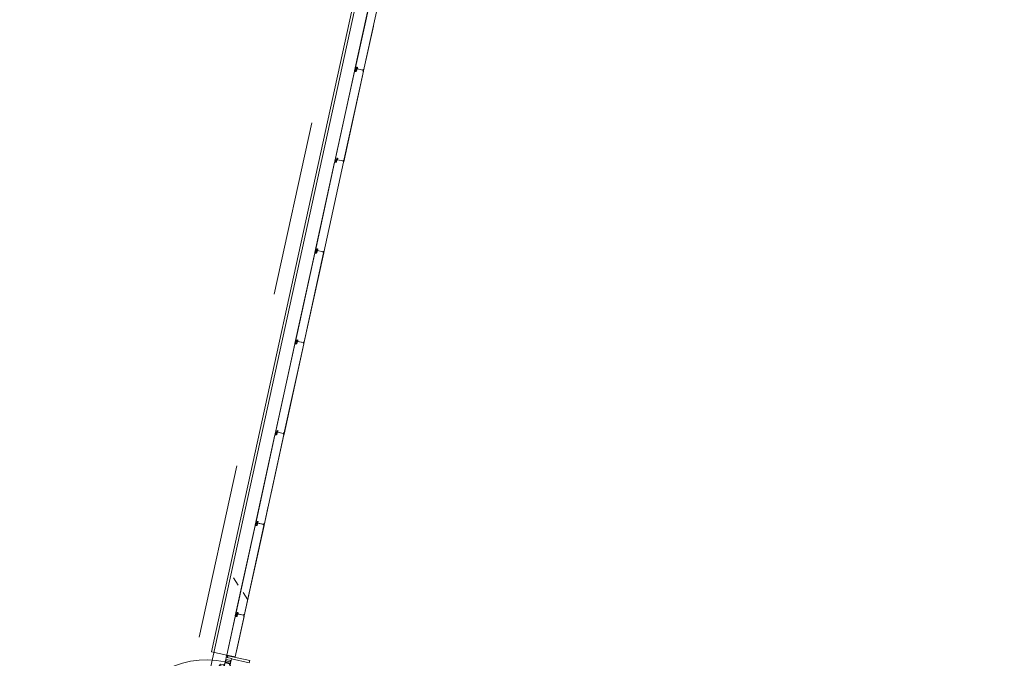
# Model space of a CAD drawing. Header units: metres. Extents: x 233012 to 233264, y 553571 to 554014.
# Tile 275 of 313: x 233092.7 to 233103.92, y 553984.52 to 553991.8. Entities that reach past the tile are written whole.
import ezdxf

# ---------------------------------------------------------------- set-up
doc = ezdxf.new("R2010")
doc.units = ezdxf.units.M
for name, pattern in [('Dash', [0.00635, 0.003175, -0.003175]), ('NLCS-HIDDEN', [4, 2, -2]), ('Overhead', [0.003969, 0.002381, -0.001587])]:
    doc.linetypes.add(name, pattern=pattern)
for name, color, linetype, lineweight in [('A-FLOROVM', 252, 'Overhead', 5), ('A-N---NPP', 251, 'NLCS-HIDDEN', 9), ('A-NA23_vloer', 252, 'Continuous', 0), ('A-NL$1A_detailuitwerking', 252, 'Continuous', 5), ('A-NL$1B_3D-modellen_algemeen', 252, 'Continuous', 5), ('A-NL$1B_3D-modellen_algemeen-drsn', 252, 'Continuous', 5), ('A-NL30_deursparing', 252, 'Continuous', 5), ('A-NL30_wandopeningen', 252, 'Continuous', 5)]:
    doc.layers.add(name, color=color, linetype=linetype, lineweight=lineweight)

# ---------------------------------------------------------------- blocks, each defined once
blk = doc.blocks.new('NLRS_41_GM_WPB_waterslag_gen_mie - waterslag-5560439-01_Situatie')
at = {"layer": 'A-NL$1B_3D-modellen_algemeen'}
for q in [(12.118, -0.099), (-12.396, -0.279)]:
    blk.add_line((12.118, -0.279), q, dxfattribs=at)
blk = doc.blocks.new('NLRS_31_WI_UN_samenstelling aluminium A1 deur-SH_gen_mie - voorbeeld 3_gen zwart-V741-01_Situatie')
at = {"layer": 'A-NL$1A_detailuitwerking'}
for q in [(-0.497, 0.994), (0.497, 0)]:
    blk.add_line((-0.497, 0), q, dxfattribs=at)
blk.add_arc((-0.497, 0), 0.994, 0, 90, dxfattribs=at)
at = {"layer": 'A-NL30_deursparing'}
for p, q in [((-0.403, 0), (-0.497, 0)), ((-0.497, 0), (-0.497, -0.004)), ((-0.403, 0), (-0.403, -0.004)), ((-0.403, -0.004), (-0.403, 0)), ((0.339, 0.045), (0.342, 0.058)), ((0.437, 0.045), (0.339, 0.045)), ((0.342, 0.058), (0.437, 0.058)), ((0.403, 0), (0.403, -0.004)), ((0.403, 0), (0.497, 0)), ((0.403, -0.004), (0.403, 0)), ((0.469, 0.005), (0.432, 0.005)), ((0.432, 0.005), (0.432, 0)), ((0.437, 0.058), (0.458, 0.048)), ((0.437, 0.045), (0.439, 0.045)), ((0.44, 0.005), (0.442, 0.04)), ((0.458, 0.048), (0.46, 0.005)), ((0.469, 0), (0.469, 0.005)), ((0.497, 0), (0.497, -0.004)), ((-0.523, -0.056), (-0.523, -0.062)), ((-0.51, -0.056), (-0.523, -0.056)), ((-0.51, -0.056), (-0.523, -0.056)), ((-0.523, -0.056), (-0.523, -0.062)), ((-0.523, -0.062), (-0.48, -0.062)), ((-0.51, -0.004), (-0.51, -0.056)), ((-0.494, -0.004), (-0.51, -0.004)), ((-0.485, -0.004), (-0.497, -0.004)), ((-0.497, -0.004), (-0.485, -0.004)), ((-0.494, -0.058), (-0.494, -0.004)), ((-0.482, -0.058), (-0.494, -0.058)), ((-0.48, -0.058), (-0.494, -0.058)), ((-0.485, -0.004), (-0.485, -0.054)), ((-0.485, -0.054), (-0.475, -0.054)), ((-0.482, -0.058), (-0.48, -0.058)), ((-0.48, -0.062), (-0.48, -0.058)), ((-0.475, -0.054), (-0.475, -0.062)), ((-0.475, -0.062), (-0.425, -0.062)), ((-0.403, -0.004), (-0.425, -0.004)), ((-0.425, -0.004), (-0.403, -0.004)), ((-0.425, -0.062), (-0.425, -0.004)), ((-0.405, -0.037), (-0.424, -0.037)), ((-0.424, -0.037), (-0.424, -0.062)), ((-0.424, -0.062), (-0.405, -0.062)), ((0.418, -0.007), (-0.418, -0.007)), ((-0.418, -0.007), (-0.418, -0.031)), ((-0.418, -0.031), (0.418, -0.031)), ((-0.405, -0.062), (-0.405, -0.037)), ((0.342, -0.12), (0.339, -0.107)), ((0.339, -0.107), (0.437, -0.107)), ((0.403, -0.004), (0.425, -0.004)), ((0.425, -0.004), (0.403, -0.004)), ((0.405, -0.037), (0.425, -0.037)), ((0.405, -0.062), (0.405, -0.037)), ((0.425, -0.062), (0.405, -0.062)), ((0.418, -0.031), (0.418, -0.007)), ((0.425, -0.062), (0.425, -0.004)), ((0.425, -0.037), (0.425, -0.062)), ((0.475, -0.062), (0.425, -0.062)), ((0.432, -0.062), (0.432, -0.067)), ((0.432, -0.067), (0.469, -0.067)), ((0.439, -0.107), (0.437, -0.107)), ((0.458, -0.11), (0.437, -0.12)), ((0.442, -0.102), (0.44, -0.067)), ((0.46, -0.067), (0.458, -0.11)), ((0.469, -0.067), (0.469, -0.062)), ((0.475, -0.054), (0.475, -0.062)), ((0.485, -0.054), (0.475, -0.054)), ((0.482, -0.058), (0.48, -0.058)), ((0.48, -0.058), (0.495, -0.058)), ((0.48, -0.062), (0.48, -0.058)), ((0.524, -0.062), (0.48, -0.062)), ((0.482, -0.058), (0.495, -0.058)), ((0.485, -0.004), (0.497, -0.004)), ((0.485, -0.004), (0.485, -0.054)), ((0.497, -0.004), (0.485, -0.004)), ((0.495, -0.004), (0.51, -0.004)), ((0.495, -0.058), (0.495, -0.004)), ((0.51, -0.004), (0.51, -0.056)), ((0.51, -0.056), (0.524, -0.056)), ((0.51, -0.056), (0.524, -0.056)), ((0.524, -0.056), (0.524, -0.062)), ((0.524, -0.056), (0.524, -0.062)), ((0.437, -0.12), (0.342, -0.12))]:
    blk.add_line(p, q, dxfattribs=at)
at = {"layer": 'A-NL30_deursparing', "flags": 128}
for points in [[(0.442, 0.04), (0.441, 0.042), (0.44, 0.043), (0.439, 0.045), (0.437, 0.045)], [(0.44, 0.043), (0.441, 0.042), (0.442, 0.04)], [(0.437, -0.107), (0.439, -0.107), (0.44, -0.105), (0.441, -0.104), (0.442, -0.102)], [(0.442, -0.102), (0.441, -0.104), (0.44, -0.105)]]:
    blk.add_lwpolyline(points, dxfattribs=at)
at = {"layer": 'A-NL30_wandopeningen'}
for p, q in [((-0.502, 0), (-0.57, 0)), ((-0.57, 0), (-0.57, -0.01)), ((-0.529, 0), (0.529, 0)), ((-0.502, 0), (-0.502, -0.004)), ((-0.502, -0.004), (-0.502, 0)), ((0.403, 0), (-0.403, 0)), ((0.443, 0), (0.49, 0)), ((0.502, 0), (0.502, -0.004)), ((0.502, 0), (0.57, 0)), ((0.502, -0.004), (0.502, 0)), ((0.57, 0), (0.57, -0.01)), ((-0.57, -0.01), (-0.548, -0.01)), ((-0.548, -0.01), (-0.548, -0.062)), ((-0.548, -0.062), (-0.524, -0.062)), ((0.529, -0.062), (-0.529, -0.062)), ((-0.502, -0.004), (-0.524, -0.004)), ((-0.524, -0.062), (-0.524, -0.004)), ((-0.524, -0.004), (-0.502, -0.004)), ((0.502, -0.004), (0.525, -0.004)), ((0.525, -0.004), (0.502, -0.004)), ((0.525, -0.062), (0.525, -0.004)), ((0.548, -0.062), (0.525, -0.062)), ((0.548, -0.01), (0.548, -0.062)), ((0.57, -0.01), (0.548, -0.01))]:
    blk.add_line(p, q, dxfattribs=at)
at = {"layer": 'A-NL30_wandopeningen', "linetype": 'Dash'}
for p, q in [((0.405, -0.062), (-0.405, -0.062)), ((0.483, -0.062), (0.512, -0.062))]:
    blk.add_line(p, q, dxfattribs=at)
blk = doc.blocks.new('NLRS_21_GM_UN_spouwlat_gen_mie - stelkozijn multiplex_gen_bxh25x245-V939-01_Situatie')
at = {"layer": 'A-NL$1B_3D-modellen_algemeen-drsn'}
for p, q in [((233095.075, 553984.546), (233095.071, 553984.525)), ((233095.324, 553984.492), (233095.075, 553984.546)), ((233095.116, 553984.512), (233095.319, 553984.467)), ((233095.319, 553984.467), (233095.324, 553984.492))]:
    blk.add_line(p, q, dxfattribs=at)

msp = doc.modelspace()

# ---------------------------------------------------------------- linework, layer by layer
at = {"layer": 'A-FLOROVM'}
msp.add_line((233095.302, 553985.182), (233095.111, 553985.48), dxfattribs=at)
at = {"layer": 'A-N---NPP', "flags": 128}
msp.add_lwpolyline([(233208.526, 553888.618), (233228.609, 553980.395), (233099.954, 554008.548), (233025.404, 553667.867), (233154.055, 553639.689), (233189.361, 553801.036), (233206.475, 553797.378), (233225.622, 553884.877)], close=True, dxfattribs=at)
at = {"layer": 'A-NA23_vloer', "flags": 128}
msp.add_lwpolyline([(233189.73, 553676.511), (233188.662, 553671.627), (233028.961, 553706.574), (233096.334, 554014.459), (233264.258, 553977.712), (233263.934, 553967.325), (233258.935, 553967.43), (233259.131, 553973.716), (233100.149, 554008.505), (233034.914, 553710.389), (233189.73, 553676.511)], dxfattribs=at)
at = {"layer": 'A-NL$1B_3D-modellen_algemeen-drsn'}
for p, q in [((233096.744, 553992.243), (233096.519, 553991.214)), ((233096.745, 553992.239), (233096.521, 553991.218)), ((233096.62, 553991.213), (233096.846, 553992.244)), ((233096.621, 553991.213), (233096.733, 553991.723)), ((233096.541, 553991.252), (233096.538, 553991.235)), ((233096.539, 553991.234), (233096.542, 553991.252)), ((233096.542, 553991.246), (233096.54, 553991.236)), ((233096.541, 553991.235), (233096.543, 553991.246)), ((233096.613, 553991.222), (233096.549, 553991.236)), ((233096.552, 553991.25), (233096.55, 553991.237)), ((233096.551, 553991.237), (233096.553, 553991.25)), ((233096.551, 553991.235), (233096.612, 553991.222)), ((233096.518, 553991.208), (233096.293, 553990.178)), ((233096.294, 553990.182), (233096.518, 553991.204)), ((233096.619, 553991.208), (233096.394, 553990.177)), ((233096.395, 553990.177), (233096.62, 553991.208)), ((233096.537, 553991.208), (233096.518, 553991.208)), ((233096.521, 553991.207), (233096.537, 553991.207)), ((233096.53, 553991.213), (233096.533, 553991.229)), ((233096.531, 553991.212), (233096.534, 553991.229)), ((233096.544, 553991.229), (233096.54, 553991.21)), ((233096.545, 553991.229), (233096.541, 553991.21)), ((233096.618, 553991.226), (233096.618, 553991.213)), ((233096.619, 553991.213), (233096.619, 553991.225)), ((233096.291, 553990.172), (233096.066, 553989.143)), ((233096.291, 553990.168), (233096.068, 553989.147)), ((233096.167, 553989.142), (233096.393, 553990.173)), ((233096.168, 553989.142), (233096.394, 553990.173)), ((233096.311, 553990.173), (233096.291, 553990.172)), ((233096.311, 553990.172), (233096.295, 553990.171)), ((233096.303, 553990.177), (233096.307, 553990.194)), ((233096.304, 553990.177), (233096.308, 553990.193)), ((233096.311, 553990.199), (233096.315, 553990.216)), ((233096.312, 553990.199), (233096.316, 553990.216)), ((233096.315, 553990.211), (233096.313, 553990.2)), ((233096.317, 553990.193), (233096.313, 553990.175)), ((233096.314, 553990.2), (233096.316, 553990.211)), ((233096.314, 553990.174), (233096.318, 553990.193)), ((233096.386, 553990.186), (233096.323, 553990.2)), ((233096.325, 553990.214), (233096.324, 553990.201)), ((233096.325, 553990.201), (233096.326, 553990.214)), ((233096.325, 553990.2), (233096.385, 553990.186)), ((233096.391, 553990.19), (233096.391, 553990.178)), ((233096.392, 553990.19), (233096.392, 553990.178)), ((233096.065, 553989.137), (233095.839, 553988.107)), ((233095.841, 553988.111), (233096.065, 553989.133)), ((233095.94, 553988.106), (233096.166, 553989.137)), ((233095.941, 553988.106), (233096.167, 553989.137)), ((233096.084, 553989.137), (233096.065, 553989.137)), ((233096.068, 553989.136), (233096.084, 553989.136)), ((233096.077, 553989.142), (233096.08, 553989.158)), ((233096.078, 553989.141), (233096.081, 553989.158)), ((233096.085, 553989.163), (233096.089, 553989.181)), ((233096.088, 553989.181), (233096.085, 553989.164)), ((233096.089, 553989.175), (233096.086, 553989.165)), ((233096.091, 553989.158), (233096.086, 553989.139)), ((233096.09, 553989.175), (233096.087, 553989.164)), ((233096.091, 553989.158), (233096.087, 553989.139)), ((233096.16, 553989.151), (233096.096, 553989.165)), ((233096.099, 553989.179), (233096.097, 553989.166)), ((233096.1, 553989.179), (233096.098, 553989.166)), ((233096.098, 553989.164), (233096.159, 553989.151)), ((233096.165, 553989.155), (233096.165, 553989.142)), ((233096.166, 553989.155), (233096.166, 553989.142)), ((233095.838, 553988.101), (233095.613, 553987.072)), ((233095.838, 553988.097), (233095.615, 553987.076)), ((233095.94, 553988.102), (233095.714, 553987.071)), ((233095.715, 553987.071), (233095.94, 553988.102)), ((233095.857, 553988.102), (233095.838, 553988.101)), ((233095.857, 553988.101), (233095.842, 553988.1)), ((233095.854, 553988.123), (233095.85, 553988.106)), ((233095.851, 553988.106), (233095.855, 553988.122)), ((233095.862, 553988.145), (233095.858, 553988.128)), ((233095.859, 553988.128), (233095.863, 553988.145)), ((233095.862, 553988.14), (233095.86, 553988.129)), ((233095.864, 553988.122), (233095.86, 553988.104)), ((233095.863, 553988.14), (233095.861, 553988.129)), ((233095.865, 553988.122), (233095.861, 553988.103)), ((233095.872, 553988.143), (233095.87, 553988.131)), ((233095.933, 553988.115), (233095.87, 553988.129)), ((233095.871, 553988.13), (233095.873, 553988.143)), ((233095.872, 553988.129), (233095.932, 553988.115)), ((233095.938, 553988.119), (233095.938, 553988.107)), ((233095.939, 553988.107), (233095.939, 553988.119)), ((233095.627, 553987.087), (233095.623, 553987.071)), ((233095.624, 553987.07), (233095.628, 553987.087)), ((233095.635, 553987.11), (233095.631, 553987.093)), ((233095.632, 553987.092), (233095.636, 553987.11)), ((233095.636, 553987.104), (233095.633, 553987.094)), ((233095.637, 553987.087), (233095.633, 553987.068)), ((233095.637, 553987.104), (233095.634, 553987.093)), ((233095.638, 553987.087), (233095.634, 553987.068)), ((233095.706, 553987.08), (233095.643, 553987.094)), ((233095.645, 553987.108), (233095.644, 553987.095)), ((233095.645, 553987.095), (233095.646, 553987.108)), ((233095.645, 553987.093), (233095.705, 553987.08)), ((233095.712, 553987.084), (233095.711, 553987.071)), ((233095.713, 553987.084), (233095.712, 553987.071)), ((233095.611, 553987.066), (233095.386, 553986.036)), ((233095.388, 553986.04), (233095.612, 553987.062)), ((233095.487, 553986.035), (233095.713, 553987.067)), ((233095.568, 553986.399), (233095.714, 553987.066)), ((233095.631, 553987.066), (233095.611, 553987.066)), ((233095.615, 553987.065), (233095.631, 553987.065)), ((233095.488, 553986.035), (233095.536, 553986.252)), ((233095.405, 553986.057), (233095.408, 553986.074)), ((233095.406, 553986.057), (233095.409, 553986.074)), ((233095.419, 553986.072), (233095.417, 553986.06)), ((233095.42, 553986.072), (233095.418, 553986.059)), ((233095.385, 553986.03), (233095.16, 553985.001)), ((233095.161, 553985.005), (233095.385, 553986.026)), ((233095.261, 553985), (233095.486, 553986.031)), ((233095.262, 553985), (233095.487, 553986.031)), ((233095.404, 553986.031), (233095.385, 553986.03)), ((233095.388, 553986.029), (233095.404, 553986.03)), ((233095.397, 553986.035), (233095.4, 553986.052)), ((233095.398, 553986.035), (233095.401, 553986.051)), ((233095.409, 553986.069), (233095.407, 553986.058)), ((233095.411, 553986.051), (233095.407, 553986.033)), ((233095.408, 553986.058), (233095.41, 553986.069)), ((233095.412, 553986.051), (233095.408, 553986.032)), ((233095.48, 553986.044), (233095.416, 553986.058)), ((233095.419, 553986.058), (233095.479, 553986.045)), ((233095.485, 553986.048), (233095.485, 553986.036)), ((233095.486, 553986.036), (233095.486, 553986.048)), ((233095.158, 553984.995), (233095.062, 553984.554)), ((233095.063, 553984.554), (233095.158, 553984.991)), ((233095.178, 553984.995), (233095.158, 553984.995)), ((233095.159, 553984.533), (233095.26, 553984.996)), ((233095.178, 553984.994), (233095.162, 553984.994)), ((233095.17, 553985), (233095.174, 553985.016)), ((233095.171, 553984.999), (233095.175, 553985.016)), ((233095.174, 553984.598), (233095.261, 553984.995)), ((233095.182, 553985.039), (233095.178, 553985.022)), ((233095.179, 553985.021), (233095.183, 553985.039)), ((233095.182, 553985.033), (233095.18, 553985.023)), ((233095.184, 553985.016), (233095.18, 553984.997)), ((233095.183, 553985.033), (233095.181, 553985.022)), ((233095.181, 553984.997), (233095.185, 553985.016)), ((233095.253, 553985.009), (233095.19, 553985.023)), ((233095.192, 553985.037), (233095.191, 553985.024)), ((233095.192, 553985.024), (233095.193, 553985.037)), ((233095.192, 553985.022), (233095.252, 553985.009)), ((233095.258, 553985.013), (233095.258, 553985)), ((233095.259, 553985), (233095.259, 553985.013)), ((233095.063, 553984.554), (233095.159, 553984.533))]:
    msp.add_line(p, q, dxfattribs=at)
for centre, major_axis, ratio, start_param, end_param in [((233096.537, 553991.228), (0.00188, -0.00295), 1, 3.371735, 3.930592), ((233096.537, 553991.228), (-0.00016, -0.0035), 1, 3.985195, 4.544052), ((233096.537, 553991.228), (0.00108, -0.00225), 1, 3.490623, 4.04948), ((233096.536, 553991.235), (0.00189, -0.00113), 1, 6.046079, 6.604935), ((233096.536, 553991.235), (0.00144, -0.00166), 1, 0.083893, 0.64275), ((233096.536, 553991.235), (0.00315, -0.00056), 1, 5.686243, 6.2451), ((233096.543, 553991.235), (0.00316, 0.00052), 1, 2.764345, 4.299093), ((233096.543, 553991.235), (0.00218, 0.00029), 1, 2.796726, 4.331349), ((233096.543, 553991.235), (0.0022, -0.00005), 1, 2.951707, 4.48633), ((233096.545, 553991.251), (0.00116, 0.0033), 1, 0.122489, 1.693286), ((233096.545, 553991.251), (0.00116, 0.0033), 1, 0.122489, 1.693286), ((233096.545, 553991.251), (0.00192, 0.0016), 1, 0.662909, 2.233706), ((233096.545, 553991.246), (0.00306, 0.00094), 1, 1.055608, 2.626404), ((233096.541, 553991.229), (0.00138, 0.00322), 1, 4.902642, 6.438001), ((233096.541, 553991.229), (0.00212, -0.00278), 1, 0.704419, 2.239778), ((233096.541, 553991.229), (-0.0004, -0.00247), 1, 1.517566, 3.052924), ((233096.545, 553991.246), (0.00219, 0.00023), 1, 1.249046, 2.819842), ((233096.545, 553991.246), (0.00219, 0.00023), 1, 1.249046, 2.819842), ((233096.547, 553991.245), (0.00246, -0.00204), 1, 0.564994, 2.048524), ((233096.547, 553991.245), (0.00131, 0.00177), 1, 5.221733, 6.705263), ((233096.547, 553991.245), (0.00072, 0.00208), 1, 4.916898, 6.400428), ((233096.551, 553991.237), (0.00077, 0.00341), 1, 1.664264, 2.402198), ((233096.551, 553991.237), (0.0035, -0.00012), 1, 3.048082, 3.786017), ((233096.551, 553991.237), (0.00199, 0.00152), 1, 2.360264, 3.114134), ((233096.549, 553991.25), (-0.00014, -0.0035), 1, 1.481303, 2.964833), ((233096.549, 553991.25), (0.00145, 0.00319), 1, 5.011082, 6.494612), ((233096.549, 553991.25), (0.00137, 0.00209), 1, 5.162977, 6.646507), ((233096.552, 553991.237), (0.00061, -0.00153), 1, 4.202447, 5.685977), ((233096.552, 553991.237), (0.000586, -0.000281), 1, 3.460683, 4.944212), ((233096.552, 553991.237), (0.000142, -0.000634), 1, 4.363322, 5.846852), ((233096.522, 553991.203), (0.00298, 0.00267), 1, 0.931354, 2.19532), ((233096.522, 553991.203), (0.00203, -0.00344), 1, 2.699863, 3.963829), ((233096.525, 553991.217), (0.0042, 0.00007), 1, 2.909966, 4.217373), ((233096.525, 553991.217), (0.00345, -0.0024), 1, 3.534291, 4.841698), ((233096.528, 553991.213), (0.00151, -0.00282), 1, 5.313654, 7.14784), ((233096.528, 553991.213), (0.0017, -0.0014), 1, 4.924274, 6.758459), ((233096.528, 553991.213), (0.00081, -0.00205), 1, 5.42827, 7.262456), ((233096.537, 553991.211), (0.00225, 0.00108), 1, 4.29038, 5.620278), ((233096.537, 553991.211), (0.00143, -0.0032), 1, 5.888446, 7.218344), ((233096.537, 553991.211), (0.00275, 0.00217), 1, 4.069193, 5.39909), ((233096.612, 553991.223), (0.000794, -0.000608), 1, 5.150418, 6.721214), ((233096.613, 553991.223), (0.000884, -0.000467), 1, 4.982599, 6.553395), ((233096.616, 553991.226), (0.00069, 0.00186), 1, 0.040866, 1.709453), ((233096.617, 553991.213), (0.0027, -0.0013), 1, 2.472128, 4.943664), ((233096.617, 553991.213), (0.00299, -0.00023), 1, 2.099436, 4.570971), ((233096.616, 553991.225), (0.00031, 0.00126), 1, 4.933576, 7.877773), ((233096.617, 553991.213), (0.00199, -0.00017), 1, 2.107302, 4.578591), ((233096.616, 553991.226), (0.00045, -0.00195), 1, 1.326327, 2.798059), ((233096.616, 553991.225), (0.000034, -0.000291), 1, 1.43767, 4.381867), ((233096.616, 553991.225), (0.000102, -0.000275), 1, 1.198998, 4.143195), ((233096.616, 553991.216), (0.000994, -0.000113), 1, 5.278694, 6.377924), ((233096.62, 553991.213), (0.00164, 0.00075), 1, 2.825219, 5.469697), ((233096.62, 553991.213), (0.000791, -0.000117), 1, 3.465414, 5.959476), ((233096.62, 553991.213), (0.000584, 0.000547), 1, 2.566065, 5.060127), ((233096.618, 553991.209), (0.00145, 0.00138), 1, 5.307534, 6.87833), ((233096.618, 553991.209), (0.000016, -0.001), 1, 1.338972, 2.909768), ((233096.618, 553991.209), (0.000016, -0.001), 1, 1.338972, 2.909768), ((233096.295, 553990.167), (0.00298, 0.00267), 1, 0.931354, 2.19532), ((233096.295, 553990.167), (0.00203, -0.00344), 1, 2.699863, 3.963829), ((233096.298, 553990.181), (0.0042, 0.00007), 1, 2.909966, 4.217373), ((233096.298, 553990.181), (0.00345, -0.0024), 1, 3.534291, 4.841698), ((233096.301, 553990.178), (0.00151, -0.00282), 1, 5.313654, 7.14784), ((233096.301, 553990.178), (0.0017, -0.0014), 1, 4.924274, 6.758459), ((233096.301, 553990.178), (0.00081, -0.00205), 1, 5.42827, 7.262456), ((233096.31, 553990.193), (0.00188, -0.00295), 1, 3.371735, 3.930592), ((233096.31, 553990.193), (-0.00016, -0.0035), 1, 3.985195, 4.544052), ((233096.31, 553990.193), (0.00108, -0.00225), 1, 3.490623, 4.04948), ((233096.309, 553990.2), (0.00315, -0.00056), 1, 5.686243, 6.2451), ((233096.309, 553990.2), (0.00189, -0.00113), 1, 6.046079, 6.604935), ((233096.309, 553990.2), (0.00144, -0.00166), 1, 0.083893, 0.64275), ((233096.311, 553990.175), (0.00225, 0.00108), 1, 4.29038, 5.620278), ((233096.311, 553990.175), (0.00143, -0.0032), 1, 5.888446, 7.218344), ((233096.311, 553990.175), (0.00275, 0.00217), 1, 4.069193, 5.39909), ((233096.316, 553990.199), (0.00316, 0.00052), 1, 2.764345, 4.299093), ((233096.316, 553990.199), (0.00218, 0.00029), 1, 2.796726, 4.331349), ((233096.316, 553990.199), (0.0022, -0.00005), 1, 2.951707, 4.48633), ((233096.318, 553990.216), (0.00116, 0.0033), 1, 0.122489, 1.693286), ((233096.318, 553990.216), (0.00116, 0.0033), 1, 0.122489, 1.693286), ((233096.318, 553990.21), (0.00306, 0.00094), 1, 1.055608, 2.626404), ((233096.315, 553990.194), (-0.0004, -0.00247), 1, 1.517566, 3.052924), ((233096.318, 553990.216), (0.00192, 0.0016), 1, 0.662909, 2.233706), ((233096.318, 553990.21), (0.00219, 0.00023), 1, 1.249046, 2.819842), ((233096.318, 553990.21), (0.00219, 0.00023), 1, 1.249046, 2.819842), ((233096.315, 553990.194), (0.00138, 0.00322), 1, 4.902642, 6.438001), ((233096.315, 553990.194), (0.00212, -0.00278), 1, 0.704419, 2.239778), ((233096.32, 553990.21), (0.00246, -0.00204), 1, 0.564994, 2.048524), ((233096.32, 553990.21), (0.00131, 0.00177), 1, 5.221733, 6.705263), ((233096.32, 553990.21), (0.00072, 0.00208), 1, 4.916898, 6.400428), ((233096.325, 553990.202), (0.00077, 0.00341), 1, 1.664264, 2.402198), ((233096.325, 553990.202), (0.0035, -0.00012), 1, 3.048082, 3.786017), ((233096.325, 553990.202), (0.00199, 0.00152), 1, 2.360264, 3.114134), ((233096.323, 553990.215), (0.00137, 0.00209), 1, 5.162977, 6.646507), ((233096.325, 553990.201), (0.00061, -0.00153), 1, 4.202447, 5.685977), ((233096.323, 553990.215), (-0.00014, -0.0035), 1, 1.481303, 2.964833), ((233096.323, 553990.215), (0.00145, 0.00319), 1, 5.011082, 6.494612), ((233096.325, 553990.201), (0.000586, -0.000281), 1, 3.460683, 4.944212), ((233096.325, 553990.201), (0.000142, -0.000634), 1, 4.363322, 5.846852), ((233096.385, 553990.187), (0.000794, -0.000608), 1, 5.150418, 6.721214), ((233096.386, 553990.187), (0.000884, -0.000467), 1, 4.982599, 6.553395), ((233096.389, 553990.19), (0.00069, 0.00186), 1, 0.040866, 1.709453), ((233096.389, 553990.19), (0.00031, 0.00126), 1, 4.933576, 7.877773), ((233096.391, 553990.177), (0.0027, -0.0013), 1, 2.472128, 4.943664), ((233096.391, 553990.177), (0.00299, -0.00023), 1, 2.099436, 4.570971), ((233096.389, 553990.19), (0.000034, -0.000291), 1, 1.43767, 4.381867), ((233096.389, 553990.19), (0.000102, -0.000275), 1, 1.198998, 4.143195), ((233096.391, 553990.177), (0.00199, -0.00017), 1, 2.107302, 4.578591), ((233096.389, 553990.19), (0.00045, -0.00195), 1, 1.326327, 2.798059), ((233096.39, 553990.18), (0.000994, -0.000113), 1, 5.278694, 6.377924), ((233096.393, 553990.178), (0.00164, 0.00075), 1, 2.825219, 5.469697), ((233096.393, 553990.178), (0.000791, -0.000117), 1, 3.465414, 5.959476), ((233096.393, 553990.178), (0.000584, 0.000547), 1, 2.566065, 5.060127), ((233096.392, 553990.173), (0.00145, 0.00138), 1, 5.307534, 6.87833), ((233096.392, 553990.173), (0.000016, -0.001), 1, 1.338972, 2.909768), ((233096.392, 553990.173), (0.000016, -0.001), 1, 1.338972, 2.909768), ((233096.069, 553989.132), (0.00298, 0.00267), 1, 0.931354, 2.19532), ((233096.069, 553989.132), (0.00203, -0.00344), 1, 2.699863, 3.963829), ((233096.072, 553989.146), (0.0042, 0.00007), 1, 2.909966, 4.217373), ((233096.072, 553989.146), (0.00345, -0.0024), 1, 3.534291, 4.841698), ((233096.074, 553989.142), (0.0017, -0.0014), 1, 4.924274, 6.758459), ((233096.074, 553989.142), (0.00081, -0.00205), 1, 5.42827, 7.262456), ((233096.074, 553989.142), (0.00151, -0.00282), 1, 5.313654, 7.14784), ((233096.084, 553989.157), (0.00188, -0.00295), 1, 3.371735, 3.930592), ((233096.084, 553989.157), (-0.00016, -0.0035), 1, 3.985195, 4.544052), ((233096.084, 553989.157), (0.00108, -0.00225), 1, 3.490623, 4.04948), ((233096.082, 553989.164), (0.00189, -0.00113), 1, 6.046079, 6.604935), ((233096.082, 553989.164), (0.00144, -0.00166), 1, 0.083893, 0.64275), ((233096.084, 553989.14), (0.00225, 0.00108), 1, 4.29038, 5.620278), ((233096.084, 553989.14), (0.00143, -0.0032), 1, 5.888446, 7.218344), ((233096.084, 553989.14), (0.00275, 0.00217), 1, 4.069193, 5.39909), ((233096.082, 553989.164), (0.00315, -0.00056), 1, 5.686243, 6.2451), ((233096.089, 553989.164), (0.00316, 0.00052), 1, 2.764345, 4.299093), ((233096.089, 553989.164), (0.00218, 0.00029), 1, 2.796726, 4.331349), ((233096.089, 553989.164), (0.0022, -0.00005), 1, 2.951707, 4.48633), ((233096.092, 553989.18), (0.00116, 0.0033), 1, 0.122489, 1.693286), ((233096.092, 553989.18), (0.00116, 0.0033), 1, 0.122489, 1.693286), ((233096.092, 553989.18), (0.00192, 0.0016), 1, 0.662909, 2.233706), ((233096.092, 553989.175), (0.00306, 0.00094), 1, 1.055608, 2.626404), ((233096.088, 553989.158), (0.00138, 0.00322), 1, 4.902642, 6.438001), ((233096.088, 553989.158), (0.00212, -0.00278), 1, 0.704419, 2.239778), ((233096.088, 553989.158), (-0.0004, -0.00247), 1, 1.517566, 3.052924), ((233096.092, 553989.175), (0.00219, 0.00023), 1, 1.249046, 2.819842), ((233096.092, 553989.175), (0.00219, 0.00023), 1, 1.249046, 2.819842), ((233096.094, 553989.174), (0.00246, -0.00204), 1, 0.564994, 2.048524), ((233096.094, 553989.174), (0.00131, 0.00177), 1, 5.221733, 6.705263), ((233096.094, 553989.174), (0.00072, 0.00208), 1, 4.916898, 6.400428), ((233096.098, 553989.166), (0.00077, 0.00341), 1, 1.664264, 2.402198), ((233096.098, 553989.166), (0.0035, -0.00012), 1, 3.048082, 3.786017), ((233096.098, 553989.166), (0.00199, 0.00152), 1, 2.360264, 3.114134), ((233096.096, 553989.179), (-0.00014, -0.0035), 1, 1.481303, 2.964833), ((233096.096, 553989.179), (0.00145, 0.00319), 1, 5.011082, 6.494612), ((233096.096, 553989.179), (0.00137, 0.00209), 1, 5.162977, 6.646507), ((233096.099, 553989.166), (0.00061, -0.00153), 1, 4.202447, 5.685977), ((233096.099, 553989.166), (0.000586, -0.000281), 1, 3.460683, 4.944212), ((233096.099, 553989.166), (0.000142, -0.000634), 1, 4.363322, 5.846852), ((233096.159, 553989.152), (0.000794, -0.000608), 1, 5.150418, 6.721214), ((233096.162, 553989.155), (0.00069, 0.00186), 1, 0.040866, 1.709453), ((233096.16, 553989.152), (0.000884, -0.000467), 1, 4.982599, 6.553395), ((233096.164, 553989.142), (0.0027, -0.0013), 1, 2.472128, 4.943664), ((233096.164, 553989.142), (0.00299, -0.00023), 1, 2.099436, 4.570971), ((233096.163, 553989.154), (0.00031, 0.00126), 1, 4.933576, 7.877773), ((233096.164, 553989.142), (0.00199, -0.00017), 1, 2.107302, 4.578591), ((233096.163, 553989.155), (0.00045, -0.00195), 1, 1.326327, 2.798059), ((233096.163, 553989.154), (0.000034, -0.000291), 1, 1.43767, 4.381867), ((233096.163, 553989.154), (0.000102, -0.000275), 1, 1.198998, 4.143195), ((233096.163, 553989.145), (0.000994, -0.000113), 1, 5.278694, 6.377924), ((233096.166, 553989.142), (0.00164, 0.00075), 1, 2.825219, 5.469697), ((233096.165, 553989.138), (0.000016, -0.001), 1, 1.338972, 2.909768), ((233096.165, 553989.138), (0.000016, -0.001), 1, 1.338972, 2.909768), ((233096.166, 553989.142), (0.000791, -0.000117), 1, 3.465414, 5.959476), ((233096.166, 553989.142), (0.000584, 0.000547), 1, 2.566065, 5.060127), ((233096.165, 553989.138), (0.00145, 0.00138), 1, 5.307534, 6.87833), ((233095.842, 553988.096), (0.00298, 0.00267), 1, 0.931354, 2.19532), ((233095.842, 553988.096), (0.00203, -0.00344), 1, 2.699863, 3.963829), ((233095.845, 553988.11), (0.0042, 0.00007), 1, 2.909966, 4.217373), ((233095.845, 553988.11), (0.00345, -0.0024), 1, 3.534291, 4.841698), ((233095.848, 553988.107), (0.00151, -0.00282), 1, 5.313654, 7.14784), ((233095.848, 553988.107), (0.0017, -0.0014), 1, 4.924274, 6.758459), ((233095.848, 553988.107), (0.00081, -0.00205), 1, 5.42827, 7.262456), ((233095.857, 553988.122), (0.00188, -0.00295), 1, 3.371735, 3.930592), ((233095.857, 553988.122), (-0.00016, -0.0035), 1, 3.985195, 4.544052), ((233095.857, 553988.122), (0.00108, -0.00225), 1, 3.490623, 4.04948), ((233095.856, 553988.129), (0.00189, -0.00113), 1, 6.046079, 6.604935), ((233095.856, 553988.129), (0.00144, -0.00166), 1, 0.083893, 0.64275), ((233095.857, 553988.104), (0.00225, 0.00108), 1, 4.29038, 5.620278), ((233095.857, 553988.104), (0.00143, -0.0032), 1, 5.888446, 7.218344), ((233095.857, 553988.104), (0.00275, 0.00217), 1, 4.069193, 5.39909), ((233095.856, 553988.129), (0.00315, -0.00056), 1, 5.686243, 6.2451), ((233095.863, 553988.128), (0.00316, 0.00052), 1, 2.764345, 4.299093), ((233095.863, 553988.128), (0.00218, 0.00029), 1, 2.796726, 4.331349), ((233095.863, 553988.128), (0.0022, -0.00005), 1, 2.951707, 4.48633), ((233095.865, 553988.145), (0.00116, 0.0033), 1, 0.122489, 1.693286), ((233095.865, 553988.145), (0.00116, 0.0033), 1, 0.122489, 1.693286), ((233095.865, 553988.139), (0.00306, 0.00094), 1, 1.055608, 2.626404), ((233095.861, 553988.123), (0.00138, 0.00322), 1, 4.902642, 6.438001), ((233095.861, 553988.123), (0.00212, -0.00278), 1, 0.704419, 2.239778), ((233095.861, 553988.123), (-0.0004, -0.00247), 1, 1.517566, 3.052924), ((233095.865, 553988.145), (0.00192, 0.0016), 1, 0.662909, 2.233706), ((233095.865, 553988.139), (0.00219, 0.00023), 1, 1.249046, 2.819842), ((233095.865, 553988.139), (0.00219, 0.00023), 1, 1.249046, 2.819842), ((233095.867, 553988.139), (0.00131, 0.00177), 1, 5.221733, 6.705263), ((233095.867, 553988.139), (0.00072, 0.00208), 1, 4.916898, 6.400428), ((233095.867, 553988.139), (0.00246, -0.00204), 1, 0.564994, 2.048524), ((233095.872, 553988.131), (0.00077, 0.00341), 1, 1.664264, 2.402198), ((233095.872, 553988.131), (0.0035, -0.00012), 1, 3.048082, 3.786017), ((233095.872, 553988.131), (0.00199, 0.00152), 1, 2.360264, 3.114134), ((233095.87, 553988.144), (-0.00014, -0.0035), 1, 1.481303, 2.964833), ((233095.87, 553988.144), (0.00145, 0.00319), 1, 5.011082, 6.494612), ((233095.87, 553988.144), (0.00137, 0.00209), 1, 5.162977, 6.646507), ((233095.872, 553988.13), (0.00061, -0.00153), 1, 4.202447, 5.685977), ((233095.872, 553988.13), (0.000586, -0.000281), 1, 3.460683, 4.944212), ((233095.872, 553988.13), (0.000142, -0.000634), 1, 4.363322, 5.846852), ((233095.932, 553988.116), (0.000794, -0.000608), 1, 5.150418, 6.721214), ((233095.933, 553988.116), (0.000884, -0.000467), 1, 4.982599, 6.553395), ((233095.936, 553988.119), (0.00069, 0.00186), 1, 0.040866, 1.709453), ((233095.936, 553988.119), (0.00031, 0.00126), 1, 4.933576, 7.877773), ((233095.938, 553988.107), (0.0027, -0.0013), 1, 2.472128, 4.943664), ((233095.938, 553988.107), (0.00299, -0.00023), 1, 2.099436, 4.570971), ((233095.936, 553988.119), (0.00045, -0.00195), 1, 1.326327, 2.798059), ((233095.936, 553988.119), (0.000034, -0.000291), 1, 1.43767, 4.381867), ((233095.936, 553988.119), (0.000102, -0.000275), 1, 1.198998, 4.143195), ((233095.938, 553988.107), (0.00199, -0.00017), 1, 2.107302, 4.578591), ((233095.936, 553988.109), (0.000994, -0.000113), 1, 5.278694, 6.377924), ((233095.94, 553988.107), (0.00164, 0.00075), 1, 2.825219, 5.469697), ((233095.94, 553988.107), (0.000791, -0.000117), 1, 3.465414, 5.959476), ((233095.94, 553988.107), (0.000584, 0.000547), 1, 2.566065, 5.060127), ((233095.939, 553988.102), (0.00145, 0.00138), 1, 5.307534, 6.87833), ((233095.939, 553988.102), (0.000016, -0.001), 1, 1.338972, 2.909768), ((233095.939, 553988.102), (0.000016, -0.001), 1, 1.338972, 2.909768), ((233095.63, 553987.086), (0.00188, -0.00295), 1, 3.371735, 3.930592), ((233095.63, 553987.086), (-0.00016, -0.0035), 1, 3.985195, 4.544052), ((233095.63, 553987.086), (0.00108, -0.00225), 1, 3.490623, 4.04948), ((233095.629, 553987.093), (0.00189, -0.00113), 1, 6.046079, 6.604935), ((233095.629, 553987.093), (0.00144, -0.00166), 1, 0.083893, 0.64275), ((233095.629, 553987.093), (0.00315, -0.00056), 1, 5.686243, 6.2451), ((233095.636, 553987.093), (0.00316, 0.00052), 1, 2.764345, 4.299093), ((233095.636, 553987.093), (0.00218, 0.00029), 1, 2.796726, 4.331349), ((233095.636, 553987.093), (0.0022, -0.00005), 1, 2.951707, 4.48633), ((233095.638, 553987.109), (0.00116, 0.0033), 1, 0.122489, 1.693286), ((233095.638, 553987.109), (0.00116, 0.0033), 1, 0.122489, 1.693286), ((233095.638, 553987.109), (0.00192, 0.0016), 1, 0.662909, 2.233706), ((233095.639, 553987.104), (0.00306, 0.00094), 1, 1.055608, 2.626404), ((233095.635, 553987.087), (0.00138, 0.00322), 1, 4.902642, 6.438001), ((233095.635, 553987.087), (0.00212, -0.00278), 1, 0.704419, 2.239778), ((233095.635, 553987.087), (-0.0004, -0.00247), 1, 1.517566, 3.052924), ((233095.639, 553987.104), (0.00219, 0.00023), 1, 1.249046, 2.819842), ((233095.639, 553987.104), (0.00219, 0.00023), 1, 1.249046, 2.819842), ((233095.64, 553987.103), (0.00131, 0.00177), 1, 5.221733, 6.705263), ((233095.64, 553987.103), (0.00246, -0.00204), 1, 0.564994, 2.048524), ((233095.64, 553987.103), (0.00072, 0.00208), 1, 4.916898, 6.400428), ((233095.645, 553987.095), (0.00077, 0.00341), 1, 1.664264, 2.402198), ((233095.645, 553987.095), (0.0035, -0.00012), 1, 3.048082, 3.786017), ((233095.645, 553987.095), (0.00199, 0.00152), 1, 2.360264, 3.114134), ((233095.643, 553987.108), (0.00137, 0.00209), 1, 5.162977, 6.646507), ((233095.643, 553987.108), (-0.00014, -0.0035), 1, 1.481303, 2.964833), ((233095.643, 553987.108), (0.00145, 0.00319), 1, 5.011082, 6.494612), ((233095.645, 553987.095), (0.00061, -0.00153), 1, 4.202447, 5.685977), ((233095.645, 553987.095), (0.000586, -0.000281), 1, 3.460683, 4.944212), ((233095.645, 553987.095), (0.000142, -0.000634), 1, 4.363322, 5.846852), ((233095.706, 553987.081), (0.000794, -0.000608), 1, 5.150418, 6.721214), ((233095.707, 553987.081), (0.000884, -0.000467), 1, 4.982599, 6.553395), ((233095.709, 553987.084), (0.00069, 0.00186), 1, 0.040866, 1.709453), ((233095.71, 553987.083), (0.00031, 0.00126), 1, 4.933576, 7.877773), ((233095.71, 553987.083), (0.000034, -0.000291), 1, 1.43767, 4.381867), ((233095.71, 553987.083), (0.000102, -0.000275), 1, 1.198998, 4.143195), ((233095.71, 553987.084), (0.00045, -0.00195), 1, 1.326327, 2.798059), ((233095.615, 553987.061), (0.00298, 0.00267), 1, 0.931354, 2.19532), ((233095.615, 553987.061), (0.00203, -0.00344), 1, 2.699863, 3.963829), ((233095.619, 553987.075), (0.0042, 0.00007), 1, 2.909966, 4.217373), ((233095.619, 553987.075), (0.00345, -0.0024), 1, 3.534291, 4.841698), ((233095.621, 553987.071), (0.0017, -0.0014), 1, 4.924274, 6.758459), ((233095.621, 553987.071), (0.00081, -0.00205), 1, 5.42827, 7.262456), ((233095.621, 553987.071), (0.00151, -0.00282), 1, 5.313654, 7.14784), ((233095.631, 553987.069), (0.00225, 0.00108), 1, 4.29038, 5.620278), ((233095.631, 553987.069), (0.00143, -0.0032), 1, 5.888446, 7.218344), ((233095.631, 553987.069), (0.00275, 0.00217), 1, 4.069193, 5.39909), ((233095.711, 553987.071), (0.0027, -0.0013), 1, 2.472128, 4.943664), ((233095.711, 553987.071), (0.00299, -0.00023), 1, 2.099436, 4.570971), ((233095.711, 553987.071), (0.00199, -0.00017), 1, 2.107302, 4.578591), ((233095.71, 553987.074), (0.000994, -0.000113), 1, 5.278694, 6.377924), ((233095.713, 553987.071), (0.00164, 0.00075), 1, 2.825219, 5.469697), ((233095.713, 553987.071), (0.000791, -0.000117), 1, 3.465414, 5.959476), ((233095.713, 553987.071), (0.000584, 0.000547), 1, 2.566065, 5.060127), ((233095.712, 553987.067), (0.00145, 0.00138), 1, 5.307534, 6.87833), ((233095.712, 553987.067), (0.000016, -0.001), 1, 1.338972, 2.909768), ((233095.712, 553987.067), (0.000016, -0.001), 1, 1.338972, 2.909768), ((233095.412, 553986.074), (0.00116, 0.0033), 1, 0.122489, 1.693286), ((233095.412, 553986.074), (0.00116, 0.0033), 1, 0.122489, 1.693286), ((233095.412, 553986.074), (0.00192, 0.0016), 1, 0.662909, 2.233706), ((233095.412, 553986.068), (0.00306, 0.00094), 1, 1.055608, 2.626404), ((233095.412, 553986.068), (0.00219, 0.00023), 1, 1.249046, 2.819842), ((233095.412, 553986.068), (0.00219, 0.00023), 1, 1.249046, 2.819842), ((233095.414, 553986.068), (0.00246, -0.00204), 1, 0.564994, 2.048524), ((233095.414, 553986.068), (0.00131, 0.00177), 1, 5.221733, 6.705263), ((233095.414, 553986.068), (0.00072, 0.00208), 1, 4.916898, 6.400428), ((233095.416, 553986.073), (-0.00014, -0.0035), 1, 1.481303, 2.964833), ((233095.416, 553986.073), (0.00145, 0.00319), 1, 5.011082, 6.494612), ((233095.416, 553986.073), (0.00137, 0.00209), 1, 5.162977, 6.646507), ((233095.389, 553986.025), (0.00298, 0.00267), 1, 0.931354, 2.19532), ((233095.389, 553986.025), (0.00203, -0.00344), 1, 2.699863, 3.963829), ((233095.392, 553986.039), (0.0042, 0.00007), 1, 2.909966, 4.217373), ((233095.392, 553986.039), (0.00345, -0.0024), 1, 3.534291, 4.841698), ((233095.395, 553986.036), (0.00151, -0.00282), 1, 5.313654, 7.14784), ((233095.395, 553986.036), (0.0017, -0.0014), 1, 4.924274, 6.758459), ((233095.395, 553986.036), (0.00081, -0.00205), 1, 5.42827, 7.262456), ((233095.404, 553986.051), (0.00188, -0.00295), 1, 3.371735, 3.930592), ((233095.404, 553986.051), (-0.00016, -0.0035), 1, 3.985195, 4.544052), ((233095.404, 553986.051), (0.00108, -0.00225), 1, 3.490623, 4.04948), ((233095.403, 553986.058), (0.00189, -0.00113), 1, 6.046079, 6.604935), ((233095.403, 553986.058), (0.00144, -0.00166), 1, 0.083893, 0.64275), ((233095.404, 553986.033), (0.00225, 0.00108), 1, 4.29038, 5.620278), ((233095.404, 553986.033), (0.00143, -0.0032), 1, 5.888446, 7.218344), ((233095.404, 553986.033), (0.00275, 0.00217), 1, 4.069193, 5.39909), ((233095.403, 553986.058), (0.00315, -0.00056), 1, 5.686243, 6.2451), ((233095.41, 553986.057), (0.00316, 0.00052), 1, 2.764345, 4.299093), ((233095.41, 553986.057), (0.00218, 0.00029), 1, 2.796726, 4.331349), ((233095.41, 553986.057), (0.0022, -0.00005), 1, 2.951707, 4.48633), ((233095.408, 553986.052), (0.00138, 0.00322), 1, 4.902642, 6.438001), ((233095.408, 553986.052), (0.00212, -0.00278), 1, 0.704419, 2.239778), ((233095.408, 553986.052), (-0.0004, -0.00247), 1, 1.517566, 3.052924), ((233095.418, 553986.06), (0.00077, 0.00341), 1, 1.664264, 2.402198), ((233095.418, 553986.06), (0.0035, -0.00012), 1, 3.048082, 3.786017), ((233095.418, 553986.06), (0.00199, 0.00152), 1, 2.360264, 3.114134), ((233095.419, 553986.059), (0.00061, -0.00153), 1, 4.202447, 5.685977), ((233095.419, 553986.059), (0.000586, -0.000281), 1, 3.460683, 4.944212), ((233095.419, 553986.059), (0.000142, -0.000634), 1, 4.363322, 5.846852), ((233095.479, 553986.045), (0.000794, -0.000608), 1, 5.150418, 6.721214), ((233095.48, 553986.045), (0.000884, -0.000467), 1, 4.982599, 6.553395), ((233095.483, 553986.048), (0.00069, 0.00186), 1, 0.040866, 1.709453), ((233095.484, 553986.036), (0.0027, -0.0013), 1, 2.472128, 4.943664), ((233095.484, 553986.036), (0.00299, -0.00023), 1, 2.099436, 4.570971), ((233095.483, 553986.048), (0.00031, 0.00126), 1, 4.933576, 7.877773), ((233095.484, 553986.036), (0.00199, -0.00017), 1, 2.107302, 4.578591), ((233095.483, 553986.048), (0.00045, -0.00195), 1, 1.326327, 2.798059), ((233095.483, 553986.048), (0.000034, -0.000291), 1, 1.43767, 4.381867), ((233095.483, 553986.048), (0.000102, -0.000275), 1, 1.198998, 4.143195), ((233095.483, 553986.038), (0.000994, -0.000113), 1, 5.278694, 6.377924), ((233095.487, 553986.036), (0.00164, 0.00075), 1, 2.825219, 5.469697), ((233095.487, 553986.036), (0.000791, -0.000117), 1, 3.465414, 5.959476), ((233095.487, 553986.036), (0.000584, 0.000547), 1, 2.566065, 5.060127), ((233095.485, 553986.031), (0.00145, 0.00138), 1, 5.307534, 6.87833), ((233095.485, 553986.031), (0.000016, -0.001), 1, 1.338972, 2.909768), ((233095.485, 553986.031), (0.000016, -0.001), 1, 1.338972, 2.909768), ((233095.162, 553984.99), (0.00362, 0.0017), 1, 1.223797, 2.487763), ((233095.162, 553984.99), (0.00384, 0.00112), 1, 1.377212, 2.641178), ((233095.165, 553985.004), (0.0042, 0.00007), 1, 2.909966, 4.217373), ((233095.165, 553985.004), (0.00345, -0.0024), 1, 3.534291, 4.841698), ((233095.168, 553985), (0.0017, -0.0014), 1, 4.924274, 6.758459), ((233095.168, 553985), (0.00081, -0.00205), 1, 5.42827, 7.262456), ((233095.168, 553985), (0.00151, -0.00282), 1, 5.313654, 7.14784), ((233095.177, 553985.015), (0.00188, -0.00295), 1, 3.371735, 3.930592), ((233095.177, 553985.015), (-0.00016, -0.0035), 1, 3.985195, 4.544052), ((233095.177, 553985.015), (0.00108, -0.00225), 1, 3.490623, 4.04948), ((233095.176, 553985.022), (0.00189, -0.00113), 1, 6.046079, 6.604935), ((233095.176, 553985.022), (0.00144, -0.00166), 1, 0.083893, 0.64275), ((233095.176, 553985.022), (0.00315, -0.00056), 1, 5.686243, 6.2451), ((233095.178, 553984.998), (0.00215, 0.00276), 1, 3.82835, 5.158248), ((233095.178, 553984.998), (0.0025, 0.00013), 1, 4.684697, 6.014595), ((233095.178, 553984.998), (0.00097, 0.00336), 1, 3.448328, 4.778226), ((233095.183, 553985.022), (0.00319, 0.00026), 1, 2.843929, 4.378677), ((233095.183, 553985.022), (0.00153, 0.00158), 1, 2.126358, 3.66098), ((233095.183, 553985.022), (0.00193, 0.00105), 1, 2.427809, 3.962432), ((233095.185, 553985.038), (0.00116, 0.0033), 1, 0.122489, 1.693286), ((233095.185, 553985.038), (0.00116, 0.0033), 1, 0.122489, 1.693286), ((233095.185, 553985.033), (-0.0009, 0.00307), 1, 5.782771, 7.353567), ((233095.182, 553985.016), (0.00249, 0.00027), 1, 5.961365, 7.496724), ((233095.185, 553985.038), (0.00192, 0.0016), 1, 0.662909, 2.233706), ((233095.185, 553985.033), (-0.00219, 0.00024), 1, 4.604674, 6.17547), ((233095.185, 553985.033), (-0.00219, 0.00024), 1, 4.604674, 6.17547), ((233095.182, 553985.016), (0.00277, 0.00215), 1, 5.407791, 6.943149), ((233095.182, 553985.016), (0.00234, 0.0026), 1, 5.229197, 6.764555), ((233095.187, 553985.032), (0.00143, 0.00167), 1, 5.294555, 6.778085), ((233095.187, 553985.032), (-0.00047, 0.00215), 1, 4.37019, 5.853719), ((233095.187, 553985.032), (0.00157, 0.00279), 1, 5.096335, 6.579864), ((233095.192, 553985.024), (0.00198, 0.00288), 1, 2.045635, 2.783569), ((233095.192, 553985.024), (-0.00113, 0.00331), 1, 1.114015, 1.851949), ((233095.192, 553985.024), (0.00201, 0.00148), 1, 2.378825, 3.132695), ((233095.19, 553985.037), (0.00137, 0.00209), 1, 5.162977, 6.646507), ((233095.19, 553985.037), (-0.00014, -0.0035), 1, 1.481303, 2.964833), ((233095.19, 553985.037), (0.00145, 0.00319), 1, 5.011082, 6.494612), ((233095.192, 553985.024), (0.00061, -0.00153), 1, 4.202447, 5.685977), ((233095.192, 553985.024), (0.000586, -0.000281), 1, 3.460683, 4.944212), ((233095.192, 553985.024), (0.000142, -0.000634), 1, 4.363322, 5.846852), ((233095.252, 553985.01), (0.000794, -0.000608), 1, 5.150418, 6.721214), ((233095.254, 553985.01), (-0.000281, 0.00096), 1, 2.641178, 4.211975), ((233095.256, 553985.013), (0.00069, 0.00186), 1, 0.040866, 1.709453), ((233095.256, 553985.012), (-0.00126, 0.00031), 1, 3.364399, 6.308596), ((233095.258, 553985), (0.00284, 0.00096), 1, 1.698864, 4.170399), ((233095.258, 553985), (0.00274, 0.00122), 1, 1.606765, 4.078301), ((233095.256, 553985.012), (0.000281, 0.000082), 1, 5.980166, 8.924364), ((233095.256, 553985.012), (-0.000159, 0.000246), 0.999999, 4.120419, 7.064617), ((233095.258, 553985), (0.00134, 0.00149), 1, 1.18644, 3.657729), ((233095.256, 553985.013), (0.00045, -0.00195), 1, 1.326327, 2.798059), ((233095.257, 553985.003), (0.000926, 0.000378), 1, 4.778279, 5.877509), ((233095.26, 553985), (0.00164, 0.00075), 1, 2.825219, 5.469697), ((233095.26, 553985), (0.000791, -0.000117), 1, 3.465414, 5.959476), ((233095.26, 553985), (0.000584, 0.000547), 1, 2.566065, 5.060127), ((233095.259, 553984.996), (0.0018, 0.00086), 1, 5.621896, 7.192692), ((233095.259, 553984.996), (0.000108, 0.000994), 1, 4.604674, 6.17547), ((233095.259, 553984.996), (0.000108, 0.000994), 1, 4.604674, 6.17547)]:
    msp.add_ellipse(centre, major_axis=major_axis, ratio=ratio, start_param=start_param, end_param=end_param, dxfattribs=at)

# ---------------------------------------------------------------- block references
at = {"layer": 'A-NL$1B_3D-modellen_algemeen', "rotation": 257.6567290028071}
msp.add_blockref('NLRS_41_GM_WPB_waterslag_gen_mie - waterslag-5560439-01_Situatie', (233097.75, 553996.37), dxfattribs=at)
at = {"layer": 'A-NL$1B_3D-modellen_algemeen'}
msp.add_blockref('NLRS_21_GM_UN_spouwlat_gen_mie - stelkozijn multiplex_gen_bxh25x245-V939-01_Situatie', (0, 0), dxfattribs=at)
at = {"layer": 'A-NL30_wandopeningen', "rotation": 77.6567290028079}
msp.add_blockref('NLRS_31_WI_UN_samenstelling aluminium A1 deur-SH_gen_mie - voorbeeld 3_gen zwart-V741-01_Situatie', (233094.939, 553983.992), dxfattribs=at)

doc.saveas('drawing.dxf')
